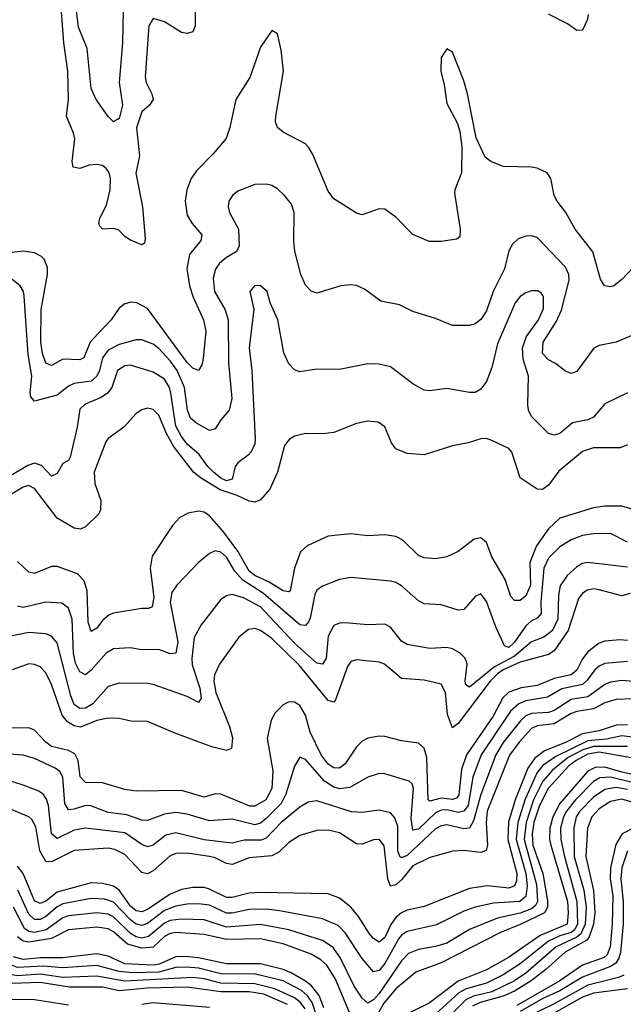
# Model space of a CAD drawing. Header units: inches. Extents: x 884549 to 1028252, y 526810 to 653624.
# Tile 820 of 1056: x 970297 to 972435, y 623386 to 626872. Entities that reach past the tile are written whole.
import ezdxf

# ---------------------------------------------------------------- set-up
doc = ezdxf.new("R2010")
doc.units = ezdxf.units.IN
doc.header["$MEASUREMENT"] = 0
doc.layers.add('A9672', color=7, linetype='Continuous')

msp = doc.modelspace()

# ---------------------------------------------------------------- linework, layer by layer
at = {"layer": 'A9672', "color": 5}
for points, elevation in [([(970917.8, 626950), (970918.6, 626850), (970910.5, 626829.5), (970890, 626823.8), (970870, 626826.9), (970810, 626864.1), (970770, 626876), (970755, 626850), (970742.1, 626670), (970745.6, 626650), (970765.4, 626610), (970770.1, 626590), (970756.6, 626570), (970730, 626545.5), (970710.4, 626489.6), (970721.8, 626390), (970708.5, 626328.5), (970732.2, 626210), (970742.2, 626097.8), (970738.7, 626081.3), (970730, 626075.6), (970690, 626091.8), (970670, 626104.4), (970647.7, 626127.7), (970630, 626133.1), (970590, 626130.9), (970581.2, 626141.2), (970578, 626150), (970581.1, 626170), (970604.1, 626215.9), (970617.9, 626270), (970618.7, 626310), (970614, 626330), (970604.7, 626344.7), (970590, 626355.5), (970570, 626359.9), (970543, 626357), (970510, 626345), (970486.3, 626350), (970482.6, 626370), (970492.2, 626450), (970488.3, 626470), (970462.6, 626530), (970469.5, 626590), (970467.8, 626690), (970453.9, 626790), (970441.2, 626950)], 2180), ([(970663.9, 626903.9), (970660.8, 626790), (970649.4, 626649.4), (970661.2, 626570), (970650, 626522.2), (970630, 626511.1), (970610, 626529.7), (970567.8, 626590), (970550, 626628), (970536.2, 626770), (970505.6, 626845.6), (970492.6, 626952.6)], 2160), ([(972310.1, 626890), (972307.6, 626870), (972290, 626835.1), (972270, 626834), (972237.5, 626857.5), (972170, 626891.8)], 2180), ([(972470, 625994.5), (972430, 625952.3), (972401, 625930), (972390, 625926.6), (972369, 625930), (972354, 625954), (972327, 626050), (972264.4, 626130), (972231.9, 626190), (972200.7, 626230), (972190.7, 626250), (972178.2, 626310), (972166, 626330), (972130, 626346.6), (972110, 626349.8), (972010, 626352.8), (971965.6, 626370), (971945.9, 626385.9), (971914, 626454), (971883.8, 626610), (971870, 626656), (971830, 626757.2), (971810, 626769), (971790, 626738), (971788.7, 626690), (971801, 626641), (971810, 626575.5), (971846.6, 626506.6), (971856.1, 626476.1), (971862.9, 626422.9), (971861.8, 626330), (971837.9, 626270), (971837.5, 626257.5), (971857.8, 626130), (971856.3, 626103.7), (971844.9, 626095.1), (971790, 626086.9), (971747.4, 626087.4), (971690, 626111.2), (971630, 626173), (971590, 626201.3), (971570, 626202.4), (971510, 626180.7), (971490, 626187.3), (971410, 626237.6), (971390, 626265.1), (971335.2, 626395.2), (971320.6, 626420.6), (971310, 626432.4), (971230, 626473.6), (971209.8, 626490), (971203.7, 626510), (971203.9, 626530), (971232.1, 626690), (971223.8, 626763.8), (971210, 626822), (971190, 626834), (971150, 626775.1), (971112.6, 626667.4), (971062.4, 626590), (971041.8, 626490), (971028, 626452), (970982.5, 626397.5), (970922.9, 626337.1), (970904.8, 626310), (970889, 626270), (970883.6, 626230), (970890, 626179.6), (970908.3, 626150), (970942.4, 626110), (970938.3, 626090), (970898.8, 626041.2), (970889.4, 625990.6), (970898.4, 625930), (970911.5, 625890), (970947.7, 625810), (970956.1, 625770), (970947.4, 625672.6), (970941.9, 625650), (970930, 625629.8), (970910, 625638), (970890, 625658.2), (970750, 625849.9), (970712.4, 625870), (970691.9, 625871.9), (970670, 625865.9), (970650, 625850.5), (970621.6, 625810), (970557.3, 625742.7), (970547.2, 625730), (970524.5, 625675.5), (970510, 625667.7), (970450, 625670.6), (970410, 625647.3), (970390, 625656.5), (970378.2, 625690), (970372.5, 625730), (970373.8, 625846.2), (970396.1, 625970), (970395.3, 625995.3), (970384.1, 626024.1), (970374.3, 626034.3), (970350, 626046.4), (970310, 626052.7), (970210, 626041.3)], 2220), ([(972465.4, 625754.5), (972410, 625730.8), (972350, 625718.7), (972330.2, 625709.8), (972270, 625626.9), (972250, 625619.2), (972230, 625627.4), (972195.3, 625655.3), (972170, 625667.8), (972149.3, 625690), (972151.8, 625730), (972197.1, 625802.9), (972215.8, 625844.2), (972243.3, 625950), (972242.2, 625970), (972230, 625996.3), (972130, 626100.7), (972110, 626107.2), (972090, 626106.3), (972063.3, 626096.7), (972042.3, 626077.7), (972030, 626053.6), (972013.8, 625990), (971973.9, 625910), (971950, 625841.1), (971930, 625811.2), (971910, 625795.8), (971890, 625789.7), (971830, 625789.7), (971770, 625814), (971690, 625838.9), (971643, 625863), (971576, 625876), (971518.4, 625918.4), (971490.7, 625930.7), (971470, 625933.8), (971434.8, 625930), (971350, 625904.4), (971330, 625911.6), (971310, 625932.3), (971293.5, 625970), (971272.1, 626052.1), (971267.8, 626087.8), (971269, 626189), (971259.5, 626219.5), (971234.7, 626250), (971210, 626273), (971190, 626284.7), (971170, 626289.7), (971130, 626288.2), (971070, 626264.7), (971050.4, 626250), (971037.6, 626230), (971035.3, 626210), (971040.9, 626190), (971072.2, 626130), (971074.3, 626070), (971064.4, 626050), (971030, 626030.8), (971005.4, 626010), (970991.3, 625988.7), (970983, 625957), (970987.5, 625910), (971024.7, 625844.7), (971035.8, 625810), (971036.9, 625656.9), (971049, 625531), (971039.3, 625490), (971010, 625455.3), (970990, 625423.2), (970970, 625418.1), (970923.2, 625443.2), (970902, 625462), (970891.7, 625490), (970880.7, 625570), (970854.6, 625630), (970830, 625664.5), (970790, 625707.5), (970770, 625723.1), (970730, 625738.5), (970710, 625738.6), (970650, 625722.8), (970610, 625702.6), (970590, 625674.6), (970579.9, 625630), (970570, 625610), (970550, 625592), (970490, 625584.3), (970470, 625575), (970430, 625542.5), (970350, 625521.5), (970336.8, 625536.8), (970333.9, 625550), (970340.7, 625610), (970327.3, 625687.3), (970313.5, 625893.5), (970310.3, 625910.3), (970299.2, 625930), (970270, 625952.2)], 2240), ([(972450, 625550.9), (972370, 625512.4), (972330, 625464.7), (972310, 625455.8), (972255.5, 625444.5), (972210, 625407.4), (972190, 625401.1), (972170, 625406.8), (972110, 625467.7), (972099.6, 625490), (972096.4, 625510), (972099.1, 625610), (972080.8, 625670), (972078.2, 625710), (972091.9, 625750), (972134.5, 625810), (972153, 625850), (972151.9, 625891.9), (972144.1, 625904.1), (972132.1, 625912.1), (972110, 625912.5), (972090, 625905.5), (972070, 625892.4), (972052.3, 625870), (971990, 625725.1), (971970, 625640.5), (971950, 625591.1), (971930, 625563.5), (971910, 625552.7), (971890, 625552.4), (971810, 625566.2), (971750, 625558), (971730, 625561), (971690, 625582.4), (971610, 625642.7), (971570, 625652.9), (971530, 625653.8), (971430, 625633.3), (971350, 625635.1), (971290, 625625.7), (971270, 625632.4), (971250, 625654.3), (971233, 625693), (971211.4, 625810), (971183.9, 625870), (971174, 625910), (971150, 625929.8), (971130, 625931.4), (971112.4, 625910), (971126.8, 625846.8), (971110.1, 625710), (971119.4, 625630), (971131.8, 625388.2), (971129.5, 625370), (971117.2, 625342.8), (971106.5, 625330), (971070, 625303.8), (971059.8, 625290), (971050, 625246), (971030, 625239.7), (971010, 625248.6), (970983.4, 625270), (970963.5, 625290), (970933.1, 625333.1), (970890, 625369.1), (970870, 625396.9), (970850, 625432.7), (970833.1, 625550), (970827.6, 625570), (970810, 625599.4), (970770, 625624.5), (970690, 625648.6), (970670, 625646.4), (970643.1, 625630), (970623.8, 625570), (970608.7, 625550), (970586, 625534), (970528.8, 625511.2), (970510, 625493.6), (970500.7, 625430), (970476.1, 625323.9), (970470, 625311.5), (970450, 625301.1), (970430, 625266), (970410, 625255.6), (970374, 625294), (970350, 625302.5), (970325.9, 625294.1), (970270, 625260.7)], 2260), ([(972450, 625367.1), (972423.8, 625356.2), (972330, 625356.2), (972290, 625343.8), (972206.4, 625273.6), (972170, 625224.8), (972149.2, 625209.2), (972129.9, 625209.9), (972070, 625249.7), (972040.8, 625340.8), (972030, 625353.7), (971970, 625382.2), (971950, 625389.8), (971930, 625388.5), (971886, 625374), (971830, 625363.7), (971730, 625331.7), (971670, 625335.8), (971630, 625352.4), (971613.9, 625373.9), (971590, 625431), (971566.7, 625446.7), (971530, 625450.7), (971490, 625442.8), (971410, 625410.8), (971370, 625405.8), (971310, 625407.7), (971270, 625397.6), (971253, 625387), (971235.5, 625364.5), (971210.9, 625270), (971183.3, 625210), (971150, 625172.2), (971130, 625164.5), (971110, 625167.1), (971067.9, 625187.9), (971007.4, 625207.4), (970937.2, 625250), (970912.3, 625270), (970841.7, 625361.7), (970815.5, 625410), (970790, 625472.2), (970770, 625492.2), (970750, 625496.5), (970730, 625490.9), (970710, 625478.3), (970666, 625430), (970610.4, 625390), (970602.1, 625377.9), (970560.7, 625270), (970563.3, 625230), (970584.5, 625170), (970583.1, 625136.9), (970577, 625123), (970530, 625076.4), (970512.1, 625067.9), (970490, 625071.7), (970430, 625107.5), (970350, 625212.5), (970330, 625222.8), (970310, 625217.6), (970250, 625182.2)], 2280), ([(972470, 625138.2), (972430, 625149.9), (972370, 625149.4), (972330, 625143.5), (972210, 625107), (972170, 625069.5), (972127.3, 625010), (972104, 624950), (972106.4, 624870), (972090, 624832.7), (972070, 624816.4), (972050, 624815.7), (972037.3, 624830), (972016.2, 624890), (971969, 624970), (971950, 625021.7), (971930, 625037.7), (971907.3, 625032.7), (971850, 624989.8), (971810.4, 624970), (971770, 624963.2), (971730, 624966.9), (971710, 624974.8), (971654.2, 625030), (971630, 625042.9), (971590, 625048), (971530, 625044.8), (971470, 625051.5), (971390, 625043.4), (971315.3, 625010), (971291.6, 624988.4), (971270.5, 624930), (971255, 624850), (971250, 624846.6), (971230, 624850.5), (971180.9, 624880.9), (971130, 624904.1), (971110, 624920.3), (971069.8, 624990.2), (971019.1, 625059.1), (970970, 625115.4), (970950, 625128.8), (970930, 625132.2), (970894.4, 625125.6), (970864.9, 625110), (970838.5, 625081.5), (970766.6, 624973.4), (970759.1, 624930), (970771.9, 624828.1), (970766.8, 624793.2), (970752.9, 624787.1), (970730, 624787.4), (970630, 624771.4), (970614.7, 624765.3), (970590, 624745.3), (970570, 624718), (970550, 624705.6), (970539.2, 624739.2), (970535.8, 624850), (970525.4, 624885.4), (970502, 624910), (970430, 624935.7), (970410, 624936.2), (970350, 624911.2), (970330, 624916.2), (970290, 624953.6)], 2320), ([(972450, 625022.4), (972390, 625053.4), (972330, 625052.3), (972290, 625045.5), (972250, 625030.4), (972210, 625006.4), (972170, 624965.4), (972153.1, 624930), (972143.4, 624810), (972144.4, 624770), (972130, 624753.2), (972110, 624744.1), (972090, 624726.4), (972050, 624667.9), (972030, 624649.6), (972014.9, 624654.9), (971983.2, 624723.2), (971950, 624812.4), (971930, 624839.8), (971910, 624829.8), (971870, 624784.5), (971850, 624781.1), (971790, 624801), (971730, 624803.9), (971710, 624815.2), (971650, 624867.5), (971630, 624879.9), (971610, 624884.9), (971470, 624897), (971430, 624890.6), (971370, 624866.8), (971350, 624852.7), (971342.3, 624837.7), (971326.4, 624753.6), (971320, 624740), (971310, 624727.4), (971290, 624729.9), (971160.3, 624840.3), (971087.8, 624887.8), (971059.6, 624919.6), (971030, 624969.9), (971010, 624986.5), (970990, 624991.4), (970970, 624982.8), (970930, 624950.8), (970854, 624870), (970836.1, 624843.9), (970830.1, 624809.9), (970857.4, 624670), (970850, 624629.8), (970830, 624627.4), (970790, 624643), (970730, 624641.4), (970688.7, 624648.7), (970630, 624644.2), (970603.7, 624630), (970550, 624569.2), (970530, 624552.5), (970510, 624563), (970494.6, 624594.6), (970487.7, 624630), (970483.2, 624750), (970470, 624788.9), (970446.3, 624806.3), (970390, 624809.9), (970310, 624791.4), (970290, 624796.1)], 2340), ([(972450, 624933.6), (972310, 624950.9), (972290, 624946.8), (972270, 624935.3), (972235.8, 624904.2), (972212, 624868), (972205.8, 624834.2), (972203, 624750), (972183.9, 624710), (972153.7, 624686.3), (972110, 624669.6), (972050, 624619.1), (971978.7, 624581.3), (971890, 624509.4), (971877.5, 624517.5), (971874.5, 624530), (971881.7, 624590), (971879.2, 624599.2), (971873.3, 624613.3), (971856.8, 624630), (971830, 624645), (971810, 624649.9), (971750, 624646.1), (971670, 624659.8), (971650, 624671.8), (971610, 624722), (971590, 624731.7), (971529.8, 624729.8), (971450, 624737.1), (971430, 624735.4), (971410, 624727.2), (971390.1, 624689.9), (971382.9, 624610), (971370, 624590.6), (971350, 624593.8), (971270, 624664.8), (971150, 624793.2), (971090, 624825.6), (971050, 624837.4), (971030, 624833), (971010, 624819.8), (970940.2, 624730), (970915.6, 624684.4), (970906.4, 624610), (970908.4, 624588.4), (970935, 624505), (970939.5, 624470), (970930, 624455.1), (970890, 624475.7), (970770, 624518.7), (970750, 624522.5), (970650, 624523.2), (970610, 624511.2), (970556.4, 624450), (970530, 624435.1), (970510, 624433.4), (970490, 624447.8), (970478.2, 624478.2), (970430, 624666.2), (970410, 624689.9), (970390, 624698), (970330, 624702.1), (970210, 624679.5)], 2360), ([(972459.5, 624840.5), (972430, 624832.5), (972350, 624854.1), (972330, 624857.1), (972307.5, 624852.5), (972290, 624840.2), (972277, 624823), (972239.7, 624710), (972190, 624637.4), (972170, 624624.2), (972070, 624597.1), (972010, 624570.5), (971990, 624556.7), (971963.7, 624530), (971850, 624380.2), (971830, 624365.4), (971812.1, 624412.1), (971805.6, 624490), (971790, 624519.5), (971730, 624533.9), (971650, 624539.6), (971589.7, 624590), (971570, 624597), (971490, 624605.4), (971470, 624599.4), (971458.1, 624581.9), (971415.9, 624464.1), (971410, 624455.7), (971390, 624461.4), (971287.1, 624587.1), (971190, 624680.9), (971150, 624709.9), (971130, 624717.2), (971107.2, 624712.8), (971073.8, 624686.2), (971004.8, 624590), (970987.1, 624552.9), (970984.8, 624530), (970991.4, 624490), (971040, 624370), (971050.6, 624330), (971047.5, 624292.5), (971030, 624285.2), (970977.5, 624297.5), (970850, 624344.5), (970750, 624387.1), (970691.3, 624388.7), (970650, 624397.7), (970610, 624398.8), (970570, 624391.4), (970512.5, 624367.5), (970490, 624372.1), (970466.8, 624386.8), (970447.1, 624410), (970410, 624518.6), (970390, 624559.8), (970370, 624581.3), (970350, 624589.9), (970330, 624591.8), (970270, 624571)], 2380), ([(972450, 624674.7), (972422.8, 624677.2), (972370, 624672.2), (972350, 624665.4), (972310, 624634.3), (972290.3, 624609.7), (972270.4, 624569.6), (972250, 624552.5), (972190, 624539.7), (972130, 624514.9), (972073.2, 624506.9), (972030, 624491.4), (972008.5, 624471.5), (971973.6, 624406.4), (971879.7, 624270), (971862.3, 624217.7), (971852.9, 624127.1), (971844, 624116), (971830, 624111.2), (971790, 624116.3), (971750, 624106), (971743.4, 624110), (971739.4, 624259.4), (971730, 624293), (971710, 624310.6), (971650, 624319.1), (971590, 624334.3), (971570, 624335.6), (971530, 624328.4), (971510, 624317.7), (971490, 624298), (971450, 624237.8), (971430, 624222.8), (971410, 624223.1), (971390, 624236.6), (971364.6, 624270), (971326.1, 624350), (971309.5, 624410), (971290, 624443.8), (971270, 624456.5), (971250, 624457.5), (971230, 624447), (971202.2, 624417.8), (971187.7, 624392.3), (971173.2, 624326.8), (971193.4, 624213.4), (971190.6, 624150), (971168.9, 624110), (971130, 624088.3), (971112.3, 624087.7), (971009.6, 624130.4), (970990, 624130.9), (970950, 624119.5), (970870, 624143), (970710, 624140.7), (970670, 624146.8), (970590, 624169.9), (970530, 624171.2), (970511.4, 624191.4), (970504.5, 624250), (970492.5, 624272.5), (970470, 624284.5), (970410, 624299.6), (970390, 624314.2), (970350, 624357.4), (970330, 624364.8), (970210, 624364.1)], 2420), ([(972450, 624599.6), (972370, 624592.5), (972350, 624583.8), (972333.7, 624570), (972306.6, 624533.4), (972290, 624518.8), (972217.2, 624502.8), (972166.8, 624473.2), (972090, 624460.3), (972065.4, 624450), (972035.6, 624424.4), (971931.4, 624270), (971902.5, 624190), (971885.1, 624090), (971870.6, 624070), (971850, 624065.6), (971810, 624075.2), (971790, 624073.5), (971770, 624064.7), (971710, 624006.1), (971690, 624003.4), (971683.9, 624043.9), (971691.6, 624151.6), (971687, 624167), (971676.7, 624176.7), (971590, 624202.3), (971570, 624203.4), (971530, 624189.9), (971466.4, 624153.6), (971430, 624149.6), (971410, 624155.5), (971376.5, 624176.5), (971310, 624252.9), (971290, 624261), (971271.1, 624228.9), (971239.9, 624130), (971223, 624097), (971170, 624043.8), (971150, 624028.1), (971130, 624021.9), (971050, 624042.1), (970970, 624035.5), (970890, 624059.9), (970850, 624065), (970810, 624059.6), (970750, 624037.1), (970730, 624038.5), (970676.9, 624056.9), (970610, 624065.5), (970549.5, 624089.5), (970530, 624090.3), (970490, 624077), (970470, 624075), (970456.7, 624096.7), (970450.3, 624190), (970439.9, 624210), (970422.6, 624222.6), (970350, 624256.2), (970310, 624268.3), (970210, 624275.1)], 2440), ([(972470, 624529.6), (972430, 624532.3), (972390, 624526.6), (972370, 624518.6), (972310, 624474.3), (972250, 624465.4), (972190, 624426.6), (972170, 624419.5), (972110, 624416.1), (972090, 624407.1), (972070.5, 624389.5), (972010, 624313.5), (971983.2, 624270), (971930, 624128.6), (971904.2, 624035.8), (971890, 624010.4), (971870, 624007.7), (971810, 624021.2), (971790, 624018.1), (971770, 624007.6), (971670, 623912.8), (971650, 623905), (971643.4, 623910), (971636.5, 623930), (971636.2, 624016.2), (971625.9, 624045.9), (971610, 624064.4), (971570, 624073.7), (971510, 624065.6), (971472.6, 624067.4), (971350, 624107.2), (971318.5, 624101.5), (971290, 624084.3), (971223.7, 624030), (971170, 623974.7), (971152.1, 623967.9), (971092.2, 623967.8), (971050, 623957), (970950, 623968.5), (970850, 623993.9), (970814.3, 623985.7), (970770, 623949.5), (970750, 623944), (970730, 623951.7), (970670, 623993), (970530, 624010.3), (970490, 624002.7), (970430, 623972.9), (970409.5, 623989.5), (970398.9, 624090), (970392.6, 624112.6), (970379.9, 624130), (970362.2, 624142.2), (970310, 624162.5), (970250, 624180.6)], 2460), ([(972470, 624468), (972410, 624465.7), (972370, 624453.9), (972330, 624432.9), (972270, 624422.8), (972250, 624415.3), (972190, 624378.9), (972130, 624371.7), (972110, 624362.6), (972065.8, 624314.2), (972031.9, 624268.1), (971953.5, 624070), (971948.9, 624030), (971953.9, 623950), (971949.6, 623930.4), (971930, 623924), (971870, 623930.9), (971831.1, 623928.9), (971750, 623906.1), (971690, 623876.3), (971650, 623826.8), (971630, 623809.2), (971610, 623804.5), (971600.7, 623830), (971587.8, 623947.8), (971571.7, 623970), (971550, 623968.4), (971510, 623953.4), (971490, 623954.5), (971430, 623992.8), (971390, 624003.4), (971350, 624001.6), (971290, 623983.8), (971250, 623959.3), (971215.2, 623924.8), (971190, 623911.8), (971110, 623904.8), (971050, 623881.3), (971030, 623884.6), (970990, 623905.4), (970970, 623909.7), (970890, 623921.4), (970850, 623919.9), (970830, 623911.6), (970770, 623858.8), (970750, 623848.1), (970730, 623852.6), (970670, 623916.7), (970633.8, 623933.8), (970610, 623938.8), (970490, 623931), (970410, 623890.3), (970390, 623892.4), (970368.9, 623930), (970354.2, 624014.2), (970340.1, 624040.1), (970329.6, 624049.6), (970250, 624083.4)], 2480), ([(972450, 624376.2), (972410, 624374.8), (972350, 624354.7), (972290, 624343.4), (972230, 624313.3), (972156.3, 624283.7), (972121.9, 624258.1), (972097.1, 624222.9), (972052.6, 624110), (972029, 624031), (972026.7, 623970), (972058, 623850), (972056.3, 623823.7), (972050, 623806.1), (972030, 623797.2), (971954.2, 623805.8), (971890, 623796.3), (971730, 623732), (971670, 623719.7), (971650, 623710.7), (971630, 623693.1), (971611.6, 623668.4), (971590, 623623.2), (971570, 623606.6), (971550, 623619.6), (971536.3, 623636.3), (971497.5, 623697.5), (971469.7, 623729.7), (971430, 623762), (971390, 623777.6), (971150, 623782), (971110, 623779.6), (971050, 623764.2), (971030, 623764.5), (970970, 623794.1), (970950, 623799.5), (970910, 623800.2), (970870, 623792.3), (970830, 623776.4), (970750, 623721.5), (970730, 623713.8), (970710, 623717.8), (970690, 623733.8), (970650, 623789.9), (970630, 623804.3), (970590, 623813.9), (970550, 623815.9), (970430, 623783.6), (970390, 623751.2), (970370, 623742.9), (970350, 623752.8), (970310, 623849.4), (970290, 623875.3)], 2520), ([(972590, 624316.9), (972430, 624336.2), (972375.3, 624324.7), (972310, 624319.5), (972195.8, 624264.1), (972150, 624231.5), (972130, 624206.9), (972087.8, 624112.2), (972061.5, 624030), (972056, 623970), (972089.3, 623850), (972094.1, 623805.9), (972090, 623768), (972069.1, 623750), (971975.5, 623744.5), (971910, 623730.7), (971870, 623716.1), (971772.9, 623667.1), (971670, 623643.8), (971650, 623631.6), (971640.5, 623619.5), (971590, 623530.8), (971570, 623505.6), (971550, 623501.4), (971510, 623548.4), (971450, 623639.6), (971425.5, 623665.5), (971370, 623688.7), (971217.6, 623717.6), (971170, 623722.6), (971110, 623721.9), (971050, 623708.6), (971030, 623708.9), (970970, 623737.3), (970930, 623742.5), (970890, 623740.5), (970850, 623733.4), (970810, 623717.9), (970750, 623672.2), (970730, 623665), (970710, 623669.7), (970690, 623685.6), (970630, 623748.3), (970599.1, 623759.1), (970550, 623761.4), (970450, 623742.2), (970430, 623731.5), (970390, 623697.1), (970370, 623686.7), (970350, 623686.7), (970330, 623705.7), (970290.3, 623790.3)], 2540), ([(972450, 624298.9), (972330, 624299.5), (972292.2, 624287.8), (972240.3, 624259.7), (972184.7, 624215.3), (972150, 624176.3), (972117.3, 624110), (972090.6, 624030), (972084.4, 623970), (972127.7, 623810), (972131.4, 623750), (972124.2, 623735.8), (972110, 623724.3), (972070, 623709), (971989, 623691), (971890, 623651), (971810, 623603), (971770, 623590.7), (971710, 623580.5), (971674, 623566), (971650, 623540.7), (971570, 623424.2), (971550, 623402.5), (971530, 623389.9), (971510, 623408.3), (971482.2, 623450), (971433.9, 623550), (971407.1, 623587.1), (971370, 623611.7), (971250, 623649.9), (971150, 623668.9), (971030, 623659.7), (970950, 623685.4), (970870, 623688), (970830, 623682.5), (970810, 623673.6), (970753.8, 623626.2), (970730, 623620.9), (970710, 623625.2), (970690, 623636.6), (970630, 623695.8), (970610, 623705.1), (970570, 623709.7), (970470, 623699.1), (970450, 623692.2), (970390.6, 623649.4), (970350, 623641), (970330, 623643.6), (970314.5, 623654.5), (970275.5, 623730)], 2560), ([(972530, 624247.3), (972350, 624279), (972310, 624272.1), (972268.3, 624250), (972242.3, 624230), (972169.1, 624150.9), (972138.1, 624090), (972117.8, 624030), (972112, 623990), (972114.6, 623950), (972149.9, 623850), (972167.2, 623752.8), (972166.3, 623730), (972155.4, 623710), (972070, 623668.3), (971999.7, 623640.3), (971790, 623532.6), (971700.3, 623499.7), (971630, 623440.6), (971587.4, 623390), (971542.6, 623310)], 2580), ([(972630, 624164.2), (972430, 624208.1), (972370, 624226), (972335.4, 624224.6), (972310, 624211.8), (972210, 624097.3), (972185.3, 624050), (972174.9, 624010), (972173.8, 623970), (972178.3, 623950), (972238, 623750), (972240.4, 623710), (972235.7, 623670), (972140.2, 623630), (972027.9, 623552.1), (971950, 623508.4), (971850, 623468.1), (971747.4, 623390), (971666, 623350)], 2620), ([(972610, 624135.8), (972389.9, 624190.1), (972352.3, 624187.7), (972330, 624175), (972266.2, 624110), (972233.7, 624070), (972223.4, 624050), (972212.9, 624010), (972214.2, 623970), (972226.3, 623910), (972270.2, 623750), (972272.7, 623670), (972262.8, 623650), (972250, 623640.8), (972210, 623628.7), (972170.1, 623609.9), (972070, 623529.7), (972010, 623490.4), (971950, 623461.4), (971878.7, 623441.3), (971852.5, 623427.5), (971770, 623352)], 2640), ([(972450, 624146.5), (972410, 624154.1), (972370, 624147), (972330, 624119.7), (972280.6, 624070), (972268.4, 624050), (972259.4, 624010), (972260.7, 623910), (972295.2, 623790), (972303.6, 623730), (972300.5, 623670), (972284.2, 623635.8), (972270, 623624.1), (972197.5, 623590), (972090, 623497.1), (972050, 623469), (971970, 623430.9), (971905.1, 623414.9), (971877.5, 623402.5), (971797.9, 623322.1)], 2660), ([(972510, 624088.8), (972430, 624112), (972390, 624104.4), (972350, 624077.9), (972323.3, 624050), (972308.8, 624010), (972302.7, 623910), (972329, 623789), (972334.7, 623710), (972329.6, 623670), (972314.3, 623625.7), (972306.1, 623613.9), (972228.6, 623571.4), (972161, 623510), (972109, 623470), (972050, 623433.3), (972010, 623415.5), (971927.7, 623392.3), (971900.7, 623379.3)], 2680), ([(972469.9, 624010.2), (972431.4, 623990), (972408.5, 623951.5), (972389.5, 623870), (972388.3, 623830), (972397.6, 623770), (972396.2, 623670), (972388.8, 623590), (972378.1, 623561.9), (972367.4, 623552.6), (972290, 623524.6), (972210, 623469.8), (972057.9, 623382.1)], 2720), ([(972449.9, 623930.1), (972429.8, 623870), (972425.8, 623830), (972435.1, 623750), (972434.6, 623670), (972424.8, 623570), (972419.7, 623550), (972408.4, 623531.6), (972390, 623520.4), (972290, 623482.6), (972210, 623434.3), (972150, 623406.5), (972070, 623360.6)], 2740), ([(971480.8, 623320.8), (971415.4, 623475.4), (971385.1, 623525.1), (971364.3, 623544.3), (971330, 623564.3), (971230, 623600.3), (971150, 623618.3), (971030, 623615.7), (970950, 623633), (970850, 623641.1), (970830, 623636.9), (970810, 623626.2), (970770, 623588.6), (970730, 623585), (970679.2, 623599.2), (970630, 623642.6), (970610, 623653.4), (970570, 623659.5), (970470, 623649.9), (970410, 623619), (970330, 623606), (970310, 623609.6), (970290, 623624.7)], 2580), ([(971347.2, 623350), (971332.9, 623392.9), (971316.3, 623416.3), (971294.9, 623434.9), (971230, 623470), (971132.8, 623492.8), (971010, 623494.6), (970930, 623514.7), (970890, 623517.9), (970850, 623516.5), (970790, 623500.1), (970698.3, 623498.3), (970650, 623502.1), (970570, 623523.2), (970450, 623514.9), (970381.4, 623521.4), (970290, 623517.1), (970265.6, 623525.6), (970210, 623561.7), (970170, 623573), (970130, 623569.3), (970070, 623545.8), (970023.9, 623543.9), (970000, 623549.1)], 2640), ([(971374.4, 623374.4), (971358, 623418), (971331.3, 623451.3), (971310, 623468.1), (971258.3, 623498.3), (971230, 623509.2), (971150, 623529.6), (971030, 623529.4), (970930.4, 623550.4), (970884.9, 623555.1), (970850, 623554.2), (970791.2, 623528.8), (970770, 623525.2), (970670.1, 623530.1), (970610, 623557.1), (970570, 623565.2), (970448.8, 623551.2), (970371.4, 623551.4), (970310, 623544.9), (970274.8, 623554.8)], 2620), ([(971307.8, 623370), (971292.2, 623392.2), (971270, 623409.6), (971201.3, 623441.3), (971130, 623458.4), (971010, 623461.4), (970950, 623477), (970910, 623481.3), (970670, 623468.1), (970570, 623485.5), (970450, 623481.1), (970370, 623493), (970290, 623487.7), (970270, 623491.2), (970210, 623524), (970170, 623537), (970130, 623532.6), (970090, 623514.7), (970070, 623510.7), (970010, 623511.4), (970000, 623513.7)], 2660), ([(971245.7, 623385.7), (971161.7, 623421.7), (971110, 623430.3), (971010, 623430.7), (970890, 623447.4), (970750, 623443.9), (970650, 623434.3), (970590, 623447.3), (970473.2, 623446.8), (970370, 623463.1), (970270, 623459.8), (970190, 623491.8), (970157.6, 623497.6), (970070, 623478.9), (970010, 623481.4), (970000, 623483.5)], 2680), ([(972436.8, 623490), (972418.4, 623481.6), (972310, 623454.2), (972190, 623387.9), (972083.4, 623336.6)], 2760), ([(970470, 623383), (970350, 623402), (970230, 623403.8), (970150, 623427.1), (970072.1, 623427.9), (970000, 623440.3)], 2720), ([(972450, 623441.3), (972330, 623425.6), (972290, 623411.3), (972150, 623332.2)], 2780), ([(970970, 623375.1), (970770, 623391.7), (970730, 623386.2)], 2720)]:
    msp.add_lwpolyline(points, dxfattribs=dict(at, elevation=elevation))

doc.saveas('drawing.dxf')
